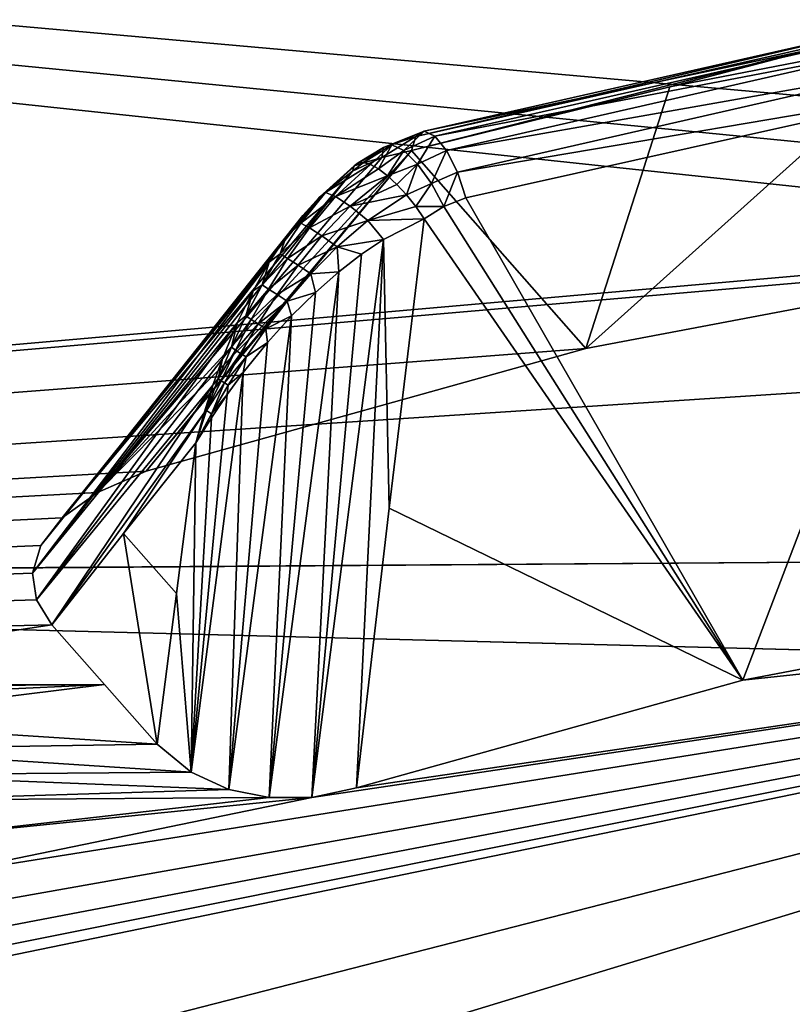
# Model space of a CAD drawing. Header units: metres. Extents: x -31 to 116, y -82 to 82.
# Tile 303 of 656: x 17.65 to 19.76, y -48.18 to -45.49. Entities that reach past the tile are written whole.
import ezdxf

# ---------------------------------------------------------------- set-up
doc = ezdxf.new("R2010")
doc.units = ezdxf.units.M
doc.layers.add('solid_80000000GA_10_1', color=7, linetype='CONTINUOUS')

msp = doc.modelspace()

# ---------------------------------------------------------------- linework, layer by layer
at = {"layer": 'solid_80000000GA_10_1'}
for points in [[(23.04767, -45.987385, 39.7789), (23.04767, -42.828625, 43.16143), (5.595928, -44.432323, 41.173279)], [(5.595928, -44.432323, -41.173279), (23.04767, -43.16143, -42.828629), (23.04767, -46.293915, -39.421745)], [(12.5, -44.230812, -38.485485), (12.5, -47.021606, -35.020927), (103, -46.390305, -39.609806)], [(12.5, -44.230812, 38.485485), (20.001122, -44.28376, 38.723598), (103, -46.380795, 39.620941)], [(12.5, -47.021595, 35.020939), (12.5, -44.230812, 38.485485), (103, -46.380795, 39.620941)], [(20.001122, -44.28376, -38.723598), (12.5, -44.230812, -38.485485), (103, -46.390305, -39.609806)], [(5.595928, -47.434151, -37.67588), (5.595928, -44.432323, -41.173279), (23.04767, -46.293915, -39.421745)], [(21.746084, -46.015488, 39.712269), (5.595928, -44.432323, 41.173279), (5.595928, -47.434151, 37.675877)], [(21.746084, -46.015488, 39.712269), (23.04767, -45.987385, 39.7789), (5.595928, -44.432323, 41.173279)], [(20.018948, -45.517925, 38.598755), (19.428644, -45.672352, 38.500454), (18.723507, -45.846756, 38.261448)], [(18.736059, -45.807785, 38.19883), (20.018948, -45.517925, 38.598755), (18.723507, -45.846756, 38.261448)], [(20.034752, -45.504787, 38.526394), (20.018948, -45.517925, 38.598755), (18.736059, -45.807785, 38.19883)], [(20.034752, -45.504787, 38.526394), (18.736059, -45.807785, 38.19883), (18.758497, -45.794014, 38.12841)], [(20.034752, -45.504787, 38.526394), (18.758497, -45.794014, 38.12841), (20.055162, -45.519501, 38.45546)], [(18.758497, -45.794014, 38.12841), (18.787598, -45.807594, 38.060425), (20.055162, -45.519501, 38.45546)], [(20.055162, -45.519501, 38.45546), (18.787598, -45.807594, 38.060425), (20.077293, -45.560116, 38.396088)], [(20.018948, -45.517925, 38.598755), (20.15206, -45.532764, 38.696587), (19.428644, -45.672352, 38.500454)], [(20.15206, -45.532764, 38.696587), (20.454863, -46.149815, 39.523384), (19.199436, -46.386986, 39.213951)], [(20.15206, -45.532764, 38.696587), (19.199436, -46.386986, 39.213951), (19.428644, -45.672352, 38.500454)], [(18.787598, -45.807594, 38.060425), (18.819248, -45.846622, 38.004498), (20.077293, -45.560116, 38.396088)], [(20.077293, -45.560116, 38.396088), (18.819248, -45.846622, 38.004498), (20.097994, -45.620728, 38.35664)], [(18.819248, -45.846622, 38.004498), (18.848974, -45.905567, 37.968525), (20.097994, -45.620728, 38.35664)], [(20.097994, -45.620728, 38.35664), (18.848974, -45.905567, 37.968525), (20.247833, -45.669327, 38.37534)], [(19.428644, -45.672352, 38.500454), (19.199436, -46.386986, 39.213951), (18.723507, -45.846756, 38.261448)], [(18.848974, -45.905567, 37.968525), (18.872549, -45.975681, 37.957546), (20.247833, -45.669327, 38.37534)], [(20.247833, -45.669327, 38.37534), (18.872549, -45.975681, 37.957546), (19.627762, -47.292297, 38.127922)], [(20.247833, -45.669327, 38.37534), (19.627762, -47.292297, 38.127922), (20.736982, -47.081268, 38.416321)], [(18.647406, -45.838318, 38.146053), (18.758497, -45.794014, 38.12841), (18.736059, -45.807785, 38.19883)], [(18.670229, -45.831028, 38.078712), (18.758497, -45.794014, 38.12841), (18.647406, -45.838318, 38.146053)], [(18.702528, -45.84679, 38.016937), (18.758497, -45.794014, 38.12841), (18.670229, -45.831028, 38.078712)], [(18.702528, -45.84679, 38.016937), (18.787598, -45.807594, 38.060425), (18.758497, -45.794014, 38.12841)], [(18.642796, -45.865715, 38.213974), (18.736059, -45.807785, 38.19883), (18.723507, -45.846756, 38.261448)], [(18.647406, -45.838318, 38.146053), (18.736059, -45.807785, 38.19883), (18.642796, -45.865715, 38.213974)], [(18.740183, -45.883602, 37.968609), (18.787598, -45.807594, 38.060425), (18.702528, -45.84679, 38.016937)], [(18.740183, -45.883602, 37.968609), (18.819248, -45.846622, 38.004498), (18.787598, -45.807594, 38.060425)], [(18.363647, -46.277927, 38.523647), (17.866894, -46.77956, 38.713039), (18.723507, -45.846756, 38.261448)], [(18.642796, -45.865715, 38.213974), (18.723507, -45.846756, 38.261448), (17.866894, -46.77956, 38.713039)], [(18.723507, -45.846756, 38.261448), (19.199436, -46.386986, 39.213951), (18.000135, -46.721909, 38.785706)], [(18.363647, -46.277927, 38.523647), (18.723507, -45.846756, 38.261448), (18.000135, -46.721909, 38.785706)], [(18.647406, -45.838318, 38.146053), (18.642796, -45.865715, 38.213974), (18.567823, -45.888119, 38.123055)], [(18.647406, -45.838318, 38.146053), (18.567823, -45.888119, 38.123055), (18.577942, -45.879986, 38.084461)], [(18.647406, -45.838318, 38.146053), (18.577942, -45.879986, 38.084461), (18.592762, -45.878735, 38.046448)], [(18.670229, -45.831028, 38.078712), (18.592762, -45.878735, 38.046448), (18.611681, -45.88443, 38.010605)], [(18.670229, -45.831028, 38.078712), (18.647406, -45.838318, 38.146053), (18.592762, -45.878735, 38.046448)], [(18.670229, -45.831028, 38.078712), (18.611681, -45.88443, 38.010605), (18.633841, -45.896809, 37.978531)], [(18.702528, -45.84679, 38.016937), (18.670229, -45.831028, 38.078712), (18.633841, -45.896809, 37.978531)], [(18.702528, -45.84679, 38.016937), (18.633841, -45.896809, 37.978531), (18.658325, -45.91534, 37.951519)], [(18.740183, -45.883602, 37.968609), (18.702528, -45.84679, 38.016937), (18.658325, -45.91534, 37.951519)], [(18.778381, -45.936756, 37.939903), (18.819248, -45.846622, 38.004498), (18.740183, -45.883602, 37.968609)], [(18.778381, -45.936756, 37.939903), (18.848974, -45.905567, 37.968525), (18.819248, -45.846622, 38.004498)], [(18.562813, -45.902836, 38.160694), (18.642796, -45.865715, 38.213974), (17.866894, -46.77956, 38.713039)], [(18.567823, -45.888119, 38.123055), (18.642796, -45.865715, 38.213974), (18.562813, -45.902836, 38.160694)], [(18.562813, -45.902836, 38.160694), (17.866894, -46.77956, 38.713039), (17.770351, -46.849506, 38.62611)], [(18.472918, -45.973755, 38.100983), (18.562813, -45.902836, 38.160694), (17.770351, -46.849506, 38.62611)], [(18.577942, -45.879986, 38.084461), (18.472918, -45.973755, 38.100983), (18.489422, -45.961048, 38.03643)], [(18.567823, -45.888119, 38.123055), (18.472918, -45.973755, 38.100983), (18.577942, -45.879986, 38.084461)], [(18.567823, -45.888119, 38.123055), (18.562813, -45.902836, 38.160694), (18.472918, -45.973755, 38.100983)], [(18.592762, -45.878735, 38.046448), (18.489422, -45.961048, 38.03643), (18.611681, -45.88443, 38.010605)], [(18.592762, -45.878735, 38.046448), (18.577942, -45.879986, 38.084461), (18.489422, -45.961048, 38.03643)], [(18.489422, -45.961048, 38.03643), (18.516329, -45.971577, 37.972965), (18.611681, -45.88443, 38.010605)], [(18.633841, -45.896809, 37.978531), (18.611681, -45.88443, 38.010605), (18.516329, -45.971577, 37.972965)], [(18.633841, -45.896809, 37.978531), (18.516329, -45.971577, 37.972965), (18.658325, -45.91534, 37.951519)], [(18.740183, -45.883602, 37.968609), (18.658325, -45.91534, 37.951519), (18.684155, -45.939293, 37.930676)], [(18.740183, -45.883602, 37.968609), (18.684155, -45.939293, 37.930676), (18.710165, -45.967602, 37.916962)], [(18.778381, -45.936756, 37.939903), (18.740183, -45.883602, 37.968609), (18.710165, -45.967602, 37.916962)], [(18.516329, -45.971577, 37.972965), (18.556337, -45.998016, 37.92231), (18.658325, -45.91534, 37.951519)], [(18.684155, -45.939293, 37.930676), (18.658325, -45.91534, 37.951519), (18.556337, -45.998016, 37.92231)], [(18.778381, -45.936756, 37.939903), (18.812456, -45.999352, 37.934566), (18.848974, -45.905567, 37.968525)], [(18.848974, -45.905567, 37.968525), (18.812456, -45.999352, 37.934566), (18.872549, -45.975681, 37.957546)], [(18.684155, -45.939293, 37.930676), (18.556337, -45.998016, 37.92231), (18.710165, -45.967602, 37.916962)], [(18.778381, -45.936756, 37.939903), (18.710165, -45.967602, 37.916962), (18.735346, -45.999176, 37.910923)], [(18.778381, -45.936756, 37.939903), (18.735346, -45.999176, 37.910923), (18.812456, -45.999352, 37.934566)], [(18.472918, -45.973755, 38.100983), (17.770351, -46.849506, 38.62611), (17.71209, -46.92458, 38.533512)], [(18.426981, -46.023487, 38.073807), (18.472918, -45.973755, 38.100983), (17.71209, -46.92458, 38.533512)], [(18.489422, -45.961048, 38.03643), (18.426981, -46.023487, 38.073807), (18.422077, -46.044392, 38.007214)], [(18.489422, -45.961048, 38.03643), (18.422077, -46.044392, 38.007214), (18.516329, -45.971577, 37.972965)], [(18.422077, -46.044392, 38.007214), (18.445465, -46.057098, 37.954372), (18.516329, -45.971577, 37.972965)], [(18.489422, -45.961048, 38.03643), (18.472918, -45.973755, 38.100983), (18.426981, -46.023487, 38.073807)], [(18.516329, -45.971577, 37.972965), (18.445465, -46.057098, 37.954372), (18.556337, -45.998016, 37.92231)], [(18.556337, -45.998016, 37.92231), (18.604586, -46.037151, 37.890629), (18.710165, -45.967602, 37.916962)], [(18.735346, -45.999176, 37.910923), (18.710165, -45.967602, 37.916962), (18.604586, -46.037151, 37.890629)], [(18.872549, -45.975681, 37.957546), (18.812456, -45.999352, 37.934566), (19.627762, -47.292297, 38.127922)], [(18.445465, -46.057098, 37.954372), (18.479448, -46.079483, 37.911381), (18.556337, -45.998016, 37.92231)], [(18.556337, -45.998016, 37.92231), (18.479448, -46.079483, 37.911381), (18.604586, -46.037151, 37.890629)], [(18.735346, -45.999176, 37.910923), (18.604586, -46.037151, 37.890629), (18.75864, -46.032692, 37.912819)], [(18.735346, -45.999176, 37.910923), (18.75864, -46.032692, 37.912819), (18.812456, -45.999352, 37.934566)], [(18.812456, -45.999352, 37.934566), (18.75864, -46.032692, 37.912819), (19.627762, -47.292297, 38.127922)], [(20.454863, -46.149815, 39.523384), (21.746084, -46.015488, 39.712269), (5.595928, -47.434151, 37.675877)], [(18.381145, -46.082588, 38.04882), (18.426981, -46.023487, 38.073807), (17.71209, -46.92458, 38.533512)], [(18.422077, -46.044392, 38.007214), (18.426981, -46.023487, 38.073807), (18.381145, -46.082588, 38.04882)], [(18.479448, -46.079483, 37.911381), (18.521049, -46.109592, 37.882), (18.604586, -46.037151, 37.890629)], [(18.604586, -46.037151, 37.890629), (18.521049, -46.109592, 37.882), (18.647417, -46.088985, 37.880234)], [(18.604586, -46.037151, 37.890629), (18.647417, -46.088985, 37.880234), (18.75864, -46.032692, 37.912819)], [(18.647417, -46.088985, 37.880234), (18.663002, -46.823109, 37.823719), (18.75864, -46.032692, 37.912819)], [(18.75864, -46.032692, 37.912819), (18.663002, -46.823109, 37.823719), (19.627762, -47.292297, 38.127922)], [(18.422077, -46.044392, 38.007214), (18.381145, -46.082588, 38.04882), (18.365345, -46.128212, 37.987549)], [(18.422077, -46.044392, 38.007214), (18.365345, -46.128212, 37.987549), (18.445465, -46.057098, 37.954372)], [(18.365345, -46.128212, 37.987549), (18.385843, -46.141068, 37.944305), (18.445465, -46.057098, 37.954372)], [(18.445465, -46.057098, 37.954372), (18.385843, -46.141068, 37.944305), (18.479448, -46.079483, 37.911381)], [(18.335848, -46.151142, 38.026463), (18.381145, -46.082588, 38.04882), (17.71209, -46.92458, 38.533512)], [(18.365345, -46.128212, 37.987549), (18.381145, -46.082588, 38.04882), (18.335848, -46.151142, 38.026463)], [(18.385843, -46.141068, 37.944305), (18.414314, -46.159763, 37.908314), (18.479448, -46.079483, 37.911381)], [(18.479448, -46.079483, 37.911381), (18.414314, -46.159763, 37.908314), (18.521049, -46.109592, 37.882)], [(18.647417, -46.088985, 37.880234), (18.452015, -47.612148, 37.698494), (18.574196, -47.58596, 37.734535)], [(18.647417, -46.088985, 37.880234), (18.587509, -46.129276, 37.870911), (18.452015, -47.612148, 37.698494)], [(18.521049, -46.109592, 37.882), (18.587509, -46.129276, 37.870911), (18.647417, -46.088985, 37.880234)], [(18.647417, -46.088985, 37.880234), (18.574196, -47.58596, 37.734535), (18.663002, -46.823109, 37.823719)], [(18.414314, -46.159763, 37.908314), (18.449015, -46.183151, 37.881779), (18.521049, -46.109592, 37.882)], [(18.521049, -46.109592, 37.882), (18.449015, -46.183151, 37.881779), (18.525429, -46.177425, 37.866474)], [(18.521049, -46.109592, 37.882), (18.525429, -46.177425, 37.866474), (18.587509, -46.129276, 37.870911)], [(18.365345, -46.128212, 37.987549), (18.335848, -46.151142, 38.026463), (18.315977, -46.212711, 37.974655)], [(18.365345, -46.128212, 37.987549), (18.315977, -46.212711, 37.974655), (18.385843, -46.141068, 37.944305)], [(18.315977, -46.212711, 37.974655), (18.333723, -46.224583, 37.940201), (18.385843, -46.141068, 37.944305)], [(18.385843, -46.141068, 37.944305), (18.333723, -46.224583, 37.940201), (18.414314, -46.159763, 37.908314)], [(18.587509, -46.129276, 37.870911), (18.525429, -46.177425, 37.866474), (18.452015, -47.612148, 37.698494)], [(19.199436, -46.386986, 39.213951), (20.454863, -46.149815, 39.523384), (5.595928, -47.434151, 37.675877)], [(18.335848, -46.151142, 38.026463), (17.71209, -46.92458, 38.533512), (17.689724, -46.999947, 38.441029)], [(18.291479, -46.229275, 38.007099), (18.335848, -46.151142, 38.026463), (17.689724, -46.999947, 38.441029)], [(18.315977, -46.212711, 37.974655), (18.335848, -46.151142, 38.026463), (18.291479, -46.229275, 38.007099)], [(18.333723, -46.224583, 37.940201), (18.357033, -46.239838, 37.910755), (18.414314, -46.159763, 37.908314)], [(18.414314, -46.159763, 37.908314), (18.357033, -46.239838, 37.910755), (18.449015, -46.183151, 37.881779)], [(18.525429, -46.177425, 37.866474), (18.335388, -47.612911, 37.694691), (18.452015, -47.612148, 37.698494)], [(18.525429, -46.177425, 37.866474), (18.461674, -46.233627, 37.867416), (18.335388, -47.612911, 37.694691)], [(18.357033, -46.239838, 37.910755), (18.384949, -46.257847, 37.887535), (18.449015, -46.183151, 37.881779)], [(18.449015, -46.183151, 37.881779), (18.384949, -46.257847, 37.887535), (18.461674, -46.233627, 37.867416)], [(18.449015, -46.183151, 37.881779), (18.461674, -46.233627, 37.867416), (18.525429, -46.177425, 37.866474)], [(18.315977, -46.212711, 37.974655), (18.291479, -46.229275, 38.007099), (18.271858, -46.297688, 37.966602)], [(18.315977, -46.212711, 37.974655), (18.271858, -46.297688, 37.966602), (18.333723, -46.224583, 37.940201)], [(18.271858, -46.297688, 37.966602), (18.286636, -46.307865, 37.940121), (18.333723, -46.224583, 37.940201)], [(18.333723, -46.224583, 37.940201), (18.286636, -46.307865, 37.940121), (18.357033, -46.239838, 37.910755)], [(18.248564, -46.31715, 37.991219), (18.291479, -46.229275, 38.007099), (17.689724, -46.999947, 38.441029)], [(18.271858, -46.297688, 37.966602), (18.291479, -46.229275, 38.007099), (18.248564, -46.31715, 37.991219)], [(18.286636, -46.307865, 37.940121), (18.305042, -46.31987, 37.916893), (18.357033, -46.239838, 37.910755)], [(18.357033, -46.239838, 37.910755), (18.305042, -46.31987, 37.916893), (18.384949, -46.257847, 37.887535)], [(18.461674, -46.233627, 37.867416), (18.39666, -46.298073, 37.874142), (18.335388, -47.612911, 37.694691)], [(18.384949, -46.257847, 37.887535), (18.39666, -46.298073, 37.874142), (18.461674, -46.233627, 37.867416)], [(18.363647, -46.277927, 38.523647), (18.000135, -46.721909, 38.785706), (17.866894, -46.77956, 38.713039)], [(18.305042, -46.31987, 37.916893), (18.326599, -46.333393, 37.897511), (18.384949, -46.257847, 37.887535)], [(18.384949, -46.257847, 37.887535), (18.326599, -46.333393, 37.897511), (18.39666, -46.298073, 37.874142)], [(5.595928, -47.434151, -37.67588), (23.04767, -46.293915, -39.421745), (23.04767, -49.158199, -35.786476)], [(18.39666, -46.298073, 37.874142), (18.225527, -47.590595, 37.720196), (18.335388, -47.612911, 37.694691)], [(18.39666, -46.298073, 37.874142), (18.330868, -46.370892, 37.887062), (18.225527, -47.590595, 37.720196)], [(18.271858, -46.297688, 37.966602), (18.248564, -46.31715, 37.991219), (18.232229, -46.383289, 37.962662)], [(18.271858, -46.297688, 37.966602), (18.232229, -46.383289, 37.962662), (18.286636, -46.307865, 37.940121)], [(18.232229, -46.383289, 37.962662), (18.243801, -46.391304, 37.943539), (18.286636, -46.307865, 37.940121)], [(18.286636, -46.307865, 37.940121), (18.243801, -46.391304, 37.943539), (18.305042, -46.31987, 37.916893)], [(18.326599, -46.333393, 37.897511), (18.330868, -46.370892, 37.887062), (18.39666, -46.298073, 37.874142)], [(18.248564, -46.31715, 37.991219), (17.689724, -46.999947, 38.441029), (17.700302, -47.072735, 38.352108)], [(18.207701, -46.415211, 37.979382), (18.248564, -46.31715, 37.991219), (17.700302, -47.072735, 38.352108)], [(18.232229, -46.383289, 37.962662), (18.248564, -46.31715, 37.991219), (18.207701, -46.415211, 37.979382)], [(18.243801, -46.391304, 37.943539), (18.257475, -46.400192, 37.926296), (18.305042, -46.31987, 37.916893)], [(18.305042, -46.31987, 37.916893), (18.257475, -46.400192, 37.926296), (18.326599, -46.333393, 37.897511)], [(18.257475, -46.400192, 37.926296), (18.273052, -46.409821, 37.911179), (18.326599, -46.333393, 37.897511)], [(18.326599, -46.333393, 37.897511), (18.273052, -46.409821, 37.911179), (18.330868, -46.370892, 37.887062)], [(18.000135, -46.721909, 38.785706), (19.199436, -46.386986, 39.213951), (5.595928, -47.434151, 37.675877)], [(12.5, -47.021595, 35.020939), (103, -46.380795, 39.620941), (103, -49.348671, 35.856754)], [(18.232229, -46.383289, 37.962662), (18.207701, -46.415211, 37.979382), (18.196566, -46.469566, 37.962353)], [(18.232229, -46.383289, 37.962662), (18.196566, -46.469566, 37.962353), (18.243801, -46.391304, 37.943539)], [(18.330868, -46.370892, 37.887062), (18.264915, -46.452511, 37.906914), (18.225527, -47.590595, 37.720196)], [(18.273052, -46.409821, 37.911179), (18.264915, -46.452511, 37.906914), (18.330868, -46.370892, 37.887062)], [(12.5, -47.021606, -35.020927), (103, -49.354969, -35.848087), (103, -46.390305, -39.609806)], [(18.181967, -46.486546, 37.974007), (18.207701, -46.415211, 37.979382), (17.700302, -47.072735, 38.352108)], [(18.196566, -46.469566, 37.962353), (18.207701, -46.415211, 37.979382), (18.181967, -46.486546, 37.974007)], [(18.196566, -46.469566, 37.962353), (18.204666, -46.475105, 37.950089), (18.243801, -46.391304, 37.943539)], [(18.243801, -46.391304, 37.943539), (18.204666, -46.475105, 37.950089), (18.257475, -46.400192, 37.926296)], [(18.204666, -46.475105, 37.950089), (18.213722, -46.480968, 37.938679), (18.257475, -46.400192, 37.926296)], [(18.257475, -46.400192, 37.926296), (18.213722, -46.480968, 37.938679), (18.273052, -46.409821, 37.911179)], [(18.213722, -46.480968, 37.938679), (18.223673, -46.487125, 37.9282), (18.273052, -46.409821, 37.911179)], [(18.273052, -46.409821, 37.911179), (18.223673, -46.487125, 37.9282), (18.264915, -46.452511, 37.906914)], [(18.264915, -46.452511, 37.906914), (18.122318, -47.543629, 37.776886), (18.225527, -47.590595, 37.720196)], [(18.264915, -46.452511, 37.906914), (18.221157, -46.512066, 37.924412), (18.122318, -47.543629, 37.776886)], [(18.223673, -46.487125, 37.9282), (18.221157, -46.512066, 37.924412), (18.264915, -46.452511, 37.906914)], [(18.181967, -46.486546, 37.974007), (17.700302, -47.072735, 38.352108), (17.742195, -47.14106, 38.269169)], [(18.157778, -46.562885, 37.970943), (18.181967, -46.486546, 37.974007), (17.742195, -47.14106, 38.269169)], [(18.164389, -46.556461, 37.965199), (18.181967, -46.486546, 37.974007), (18.157778, -46.562885, 37.970943)], [(18.196566, -46.469566, 37.962353), (18.181967, -46.486546, 37.974007), (18.164389, -46.556461, 37.965199)], [(18.196566, -46.469566, 37.962353), (18.164389, -46.556461, 37.965199), (18.204666, -46.475105, 37.950089)], [(18.204666, -46.475105, 37.950089), (18.164389, -46.556461, 37.965199), (18.213722, -46.480968, 37.938679)], [(18.164389, -46.556461, 37.965199), (18.177908, -46.565193, 37.948177), (18.213722, -46.480968, 37.938679)], [(18.213722, -46.480968, 37.938679), (18.177908, -46.565193, 37.948177), (18.223673, -46.487125, 37.9282)], [(18.223673, -46.487125, 37.9282), (18.177908, -46.565193, 37.948177), (18.221157, -46.512066, 37.924412)], [(18.221157, -46.512066, 37.924412), (18.177835, -46.57589, 37.945633), (18.122318, -47.543629, 37.776886)], [(18.177908, -46.565193, 37.948177), (18.177835, -46.57589, 37.945633), (18.221157, -46.512066, 37.924412)], [(18.157778, -46.562885, 37.970943), (17.742195, -47.14106, 38.269169), (17.938372, -46.891754, 38.120705)], [(18.157778, -46.562885, 37.970943), (17.938372, -46.891754, 38.120705), (18.135452, -46.643993, 37.970848)], [(18.177835, -46.57589, 37.945633), (18.135452, -46.643993, 37.970848), (18.122318, -47.543629, 37.776886)], [(18.164389, -46.556461, 37.965199), (18.157778, -46.562885, 37.970943), (18.135452, -46.643993, 37.970848)], [(18.164389, -46.556461, 37.965199), (18.135452, -46.643993, 37.970848), (18.177908, -46.565193, 37.948177)], [(18.177908, -46.565193, 37.948177), (18.135452, -46.643993, 37.970848), (18.177835, -46.57589, 37.945633)], [(18.082191, -47.055374, 37.921604), (18.135452, -46.643993, 37.970848), (17.938372, -46.891754, 38.120705)], [(18.082191, -47.055374, 37.921604), (18.122318, -47.543629, 37.776886), (18.135452, -46.643993, 37.970848)], [(17.866894, -46.77956, 38.713039), (18.000135, -46.721909, 38.785706), (5.595928, -47.434151, 37.675877)], [(17.770351, -46.849506, 38.62611), (17.866894, -46.77956, 38.713039), (5.595928, -47.434151, 37.675877)], [(18.663002, -46.823109, 37.823719), (18.574196, -47.58596, 37.734535), (19.627762, -47.292297, 38.127922)], [(17.71209, -46.92458, 38.533512), (17.770351, -46.849506, 38.62611), (5.595928, -47.434151, 37.675877)], [(17.938372, -46.891754, 38.120705), (17.742195, -47.14106, 38.269169), (18.029932, -47.466751, 37.871273)], [(18.082191, -47.055374, 37.921604), (17.938372, -46.891754, 38.120705), (18.029932, -47.466751, 37.871273)], [(17.689724, -46.999947, 38.441029), (17.71209, -46.92458, 38.533512), (5.595928, -47.434151, 37.675877)], [(15.388331, -49.26173, 35.440407), (23.04767, -49.742542, 34.969704), (23.04767, -46.927025, 38.665939)], [(16.182812, -48.689629, 36.240772), (15.388331, -49.26173, 35.440407), (23.04767, -46.927025, 38.665939)], [(17.196306, -48.133003, 37.000572), (16.182812, -48.689629, 36.240772), (23.04767, -46.927025, 38.665939)], [(17.274393, -48.084297, 37.065746), (17.196306, -48.133003, 37.000572), (23.04767, -46.927025, 38.665939)], [(17.336506, -48.017681, 37.153465), (17.274393, -48.084297, 37.065746), (23.04767, -46.927025, 38.665939)], [(17.375599, -47.932709, 37.263943), (17.336506, -48.017681, 37.153465), (23.04767, -46.927025, 38.665939)], [(17.38287, -47.83223, 37.393021), (17.375599, -47.932709, 37.263943), (23.04767, -46.927025, 38.665939)], [(17.38287, -47.83223, 37.393021), (23.04767, -46.927025, 38.665939), (18.452015, -47.612148, 37.698494)], [(23.04767, -46.927025, 38.665939), (18.574196, -47.58596, 37.734535), (18.452015, -47.612148, 37.698494)], [(23.04767, -46.927025, 38.665939), (19.627762, -47.292297, 38.127922), (18.574196, -47.58596, 37.734535)], [(23.04767, -46.927025, 38.665939), (20.736982, -47.081268, 38.416321), (19.627762, -47.292297, 38.127922)], [(17.700302, -47.072735, 38.352108), (17.689724, -46.999947, 38.441029), (5.595928, -47.434151, 37.675877)], [(12.5, -49.54129, 31.355318), (12.5, -47.021595, 35.020939), (103, -49.348671, 35.856754)], [(12.5, -47.021606, -35.020927), (12.5, -49.541306, -31.355293), (103, -49.354969, -35.848087)], [(18.082191, -47.055374, 37.921604), (18.029932, -47.466751, 37.871273), (18.122318, -47.543629, 37.776886)], [(17.742195, -47.14106, 38.269169), (17.700302, -47.072735, 38.352108), (5.595928, -47.434151, 37.675877)], [(16.655378, -47.305664, 38.040218), (17.742195, -47.14106, 38.269169), (5.595928, -47.434151, 37.675877)], [(16.655378, -47.305664, 38.040218), (17.885693, -47.304241, 38.070538), (17.742195, -47.14106, 38.269169)], [(18.029932, -47.466751, 37.871273), (17.742195, -47.14106, 38.269169), (17.885693, -47.304241, 38.070538)], [(16.655378, -47.305664, 38.040218), (16.806421, -47.313046, 38.034481), (17.885693, -47.304241, 38.070538)], [(16.806421, -47.313046, 38.034481), (16.949665, -47.347282, 37.995152), (17.885693, -47.304241, 38.070538)], [(16.949665, -47.347282, 37.995152), (17.071501, -47.40498, 37.925968), (17.885693, -47.304241, 38.070538)], [(17.071501, -47.40498, 37.925968), (18.029932, -47.466751, 37.871273), (17.885693, -47.304241, 38.070538)], [(17.071501, -47.40498, 37.925968), (17.161512, -47.480724, 37.833176), (18.029932, -47.466751, 37.871273)], [(5.595928, -50.161377, -33.960369), (5.595928, -47.434151, -37.67588), (23.04767, -49.158199, -35.786476)], [(17.161512, -47.480724, 37.833176), (18.122318, -47.543629, 37.776886), (18.029932, -47.466751, 37.871273)], [(17.161512, -47.480724, 37.833176), (17.222109, -47.550385, 37.747005), (18.122318, -47.543629, 37.776886)], [(17.222109, -47.550385, 37.747005), (18.225527, -47.590595, 37.720196), (18.122318, -47.543629, 37.776886)], [(17.222109, -47.550385, 37.747005), (17.282774, -47.619923, 37.66066), (18.225527, -47.590595, 37.720196)], [(17.282774, -47.619923, 37.66066), (18.335388, -47.612911, 37.694691), (18.225527, -47.590595, 37.720196)], [(17.282774, -47.619923, 37.66066), (17.351797, -47.724049, 37.530239), (18.335388, -47.612911, 37.694691)], [(17.351797, -47.724049, 37.530239), (18.452015, -47.612148, 37.698494), (18.335388, -47.612911, 37.694691)], [(17.351797, -47.724049, 37.530239), (17.38287, -47.83223, 37.393021), (18.452015, -47.612148, 37.698494)]]:
    msp.add_3dface(points, dxfattribs=at)

doc.saveas('drawing.dxf')
